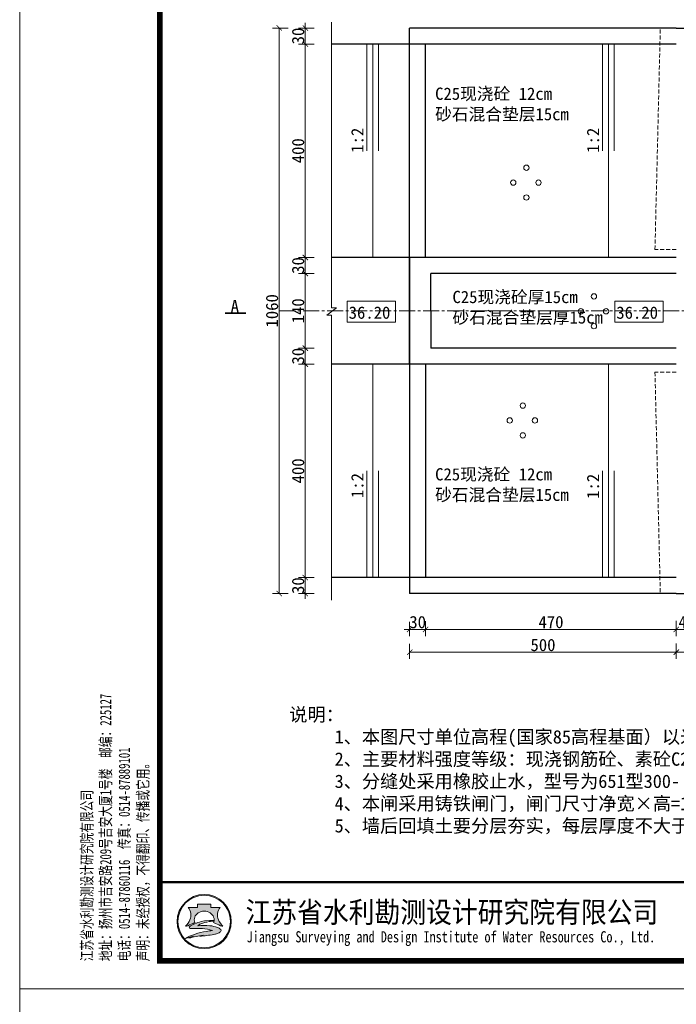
# Model space of a CAD drawing. Extents: x -27255 to 1448651, y 31034 to 8081248.
# Tile 298 of 580: x 583027 to 583150, y 3865379 to 3865563. Entities that reach past the tile are written whole.
import ezdxf
from ezdxf.enums import TextEntityAlignment as Align

# ---------------------------------------------------------------- set-up
doc = ezdxf.new("R2010")
doc.units = 0
doc.header["$PDMODE"] = 32
doc.header["$PDSIZE"] = 0.2
doc.linetypes.add('CENTER2', pattern=[1.125, 0.75, -0.125, 0.125, -0.125])
doc.linetypes.add('HIDDEN', pattern=[0.375, 0.25, -0.125])
doc.layers.get('0').update_dxf_attribs({"linetype": 'CONTINUOUS'})
doc.layers.get('Defpoints').update_dxf_attribs({"linetype": 'CONTINUOUS'})
for name, color, linetype, lineweight in [('0.09标注线', 3, 'CONTINUOUS', 9), ('0.13文字', 3, 'CONTINUOUS', 13), ('0.30粗线', 7, 'CONTINUOUS', 30), ('图框', 7, 'CONTINUOUS', 20), ('文字', 7, 'CONTINUOUS', 15), ('细实线', 3, 'CONTINUOUS', 20), ('虚线', 251, 'HIDDEN', 15)]:
    doc.layers.add(name, color=color, linetype=linetype, lineweight=lineweight)
doc.styles.add('-仿宋_GB2312', font='FangSong_GB2312.ttf')
doc.styles.get("Standard").update_dxf_attribs({"font": 'rs.shx', "bigfont": 'hztxt.shx'})
doc.styles.add('仿宋', font='FangSong_GB2312.ttf', dxfattribs={"width": 0.7})
doc.styles.add('宋体', font='FangSong_GB2312.ttf')
doc.dimstyles.get("Standard").update_dxf_attribs({"dimtxt": 0.18, "dimasz": 0.18, "dimexe": 0.18, "dimexo": 0.0625, "dimgap": 0.09, "dimtad": 0, "dimtih": 1, "dimtoh": 1, "dimdec": 4, "dimzin": 0, "dimdsep": 46, "dimtxsty": 'Standard', "dimcen": 0.09, "dimadec": 0, "dimazin": 0, "dimtfac": 1, "dimtdec": 4, "dimtofl": 0, "dimtmove": 0, "dimatfit": 3, "dimfxl": 1, "dimtolj": 1, "dimtzin": 0, "dimarcsym": 0})
doc.dimstyles.new('zzzz STANDARD', dxfattribs={"dimtxt": 2.3, "dimasz": 1, "dimexe": 1.25, "dimexo": 1.5, "dimgap": 0.2, "dimtad": 1, "dimdec": 0, "dimlfac": 10, "dimzin": 0, "dimdsep": 46, "dimtxsty": '-仿宋_GB2312', "dimblk": 'ARCHTICK', "dimcen": 0.09, "dimadec": 0, "dimazin": 0, "dimtfac": 1, "dimtdec": 0, "dimtix": 1, "dimtmove": 2, "dimatfit": 3, "dimfxl": 1.7, "dimfxlon": 1, "dimtolj": 1, "dimtzin": 0, "dimlwd": 9, "dimlwe": 9, "dimarcsym": 0})

# ---------------------------------------------------------------- blocks, each defined once
blk = doc.blocks.new('d4trtg')
h = blk.add_hatch(color=152)
h.dxf.hatch_style = 1
h.paths.add_polyline_path([(654246.3193193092, 3899725.409078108, 1), (654149.4769673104, 3899725.409078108, 1)])
h.paths.add_polyline_path([(654244.689577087, 3899725.409078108, 1), (654151.1067095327, 3899725.409078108, 1)], flags=16)
h = blk.add_hatch(color=152)
h.dxf.hatch_style = 1
edge = h.paths.add_edge_path()
edge.add_arc((654216.7300615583, 3899701.144012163), 14.62686968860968, 43.31770961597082, 70.37003522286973)
edge.add_arc((654202.9245894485, 3899662.43781051), 55.72140833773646, 70.37003522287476, 84.52854590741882)
edge.add_arc((654197.052297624, 3899601.131590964), 117.3082280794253, 84.5285459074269, 95.17746754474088)
edge.add_arc((654198.4691254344, 3899704.113250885), 18.32576248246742, 111.7965680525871, 130.9174013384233, ccw=False)
edge.add_arc((654217.4394684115, 3899656.675769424), 69.41576698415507, 98.84274785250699, 111.79656805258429, ccw=False)
edge.add_arc((654228.1102754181, 3899588.085080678), 138.8315339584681, 95.21036804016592, 98.84274785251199, ccw=False)
edge.add_ellipse((654197.8981433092, 3899728.334977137), major_axis=(-17.7501498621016, 0), ratio=0.8776980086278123, start_angle=172.6538623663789, end_angle=176.9129867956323)
edge.add_arc((654213.8325542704, 3899624.955280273), 102.5563365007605, 88.99992913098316, 98.52267106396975)
edge.add_arc((654209.8965974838, 3899651.220285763), 75.99805588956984, 98.5226710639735, 116.8491039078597)
edge.add_arc((654181.1331357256, 3899708.041207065), 12.31168505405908, 116.8491039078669, 139.2900683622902)
edge.add_arc((654173.2830714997, 3899714.795695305), 1.955690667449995, 139.2900683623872, 263.050638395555)
edge.add_arc((654175.1158058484, 3899729.831970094), 17.10324739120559, 263.0506383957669, 272.136251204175)
edge.add_arc((654186.8001782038, 3899416.594006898), 296.3525647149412, 88.46268833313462, 92.13625120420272, ccw=False)
edge.add_arc((654193.3818121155, 3899661.833379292), 51.02489061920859, 68.07113774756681, 88.46268833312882, ccw=False)
edge.add_arc((654234.506227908, 3899496.08092722), 214.2253735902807, 95.91294384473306, 98.79521578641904)
edge.add_arc((654220.8241236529, 3899584.51078353), 124.7433113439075, 98.79521578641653, 117.8496747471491)
edge.add_arc((654806.2087627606, 3897318.850026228), 2461.597634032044, 104.7703900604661, 105.15790668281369, ccw=False)
edge.add_line((654178.6340996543, 3899699.104834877), (654170.5934602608, 3899695.844113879))
edge.add_arc((654384.3496151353, 3898723.49134639), 995.5709910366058, 100.90627282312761, 102.39834375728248, ccw=False)
edge.add_line((654195.9846486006, 3899701.080338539), (654189.8745459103, 3899699.193213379))
edge.add_arc((654166.7652083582, 3899985.305806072), 287.044347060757, 274.6177604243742, 279.6944367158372)
edge.add_arc((654207.3949546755, 3899747.472955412), 45.76599921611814, 279.694436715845, 287.6119267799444)
edge.add_arc((654216.243616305, 3899719.598572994), 16.52082853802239, 287.6119267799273, 311.5140981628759)
edge.add_arc((654225.3686800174, 3899709.289677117), 2.753471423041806, 311.5140981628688, 403.3177096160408)
edge = h.paths.add_edge_path()
edge.add_arc((654242.1391779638, 3899736.786777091), 20.67819482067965, 138.9741968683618, 204.1180883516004, ccw=False)
edge.add_line((654226.5392573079, 3899750.359920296), (654209.5567490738, 3899750.359920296))
edge.add_line((654209.5567490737, 3899750.359920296), (654209.5567490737, 3899756.23053299))
edge.add_line((654209.5567490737, 3899756.23053299), (654186.2395375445, 3899756.23053299))
edge.add_line((654186.2395375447, 3899756.23053299), (654186.2395375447, 3899750.359920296))
edge.add_line((654186.2395375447, 3899750.359920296), (654169.2570293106, 3899750.359920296))
edge.add_arc((654153.6571086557, 3899736.786777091), 20.67819482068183, -24.118088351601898, 41.0258031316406, ccw=False)
edge.add_arc((654138.2813983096, 3899743.670490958), 37.52449961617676, 314.34412131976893, 335.8819116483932, ccw=False)
edge.add_arc((654157.8406418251, 3899747.198545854), 31.08765203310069, 282.3877277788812, 290.1465811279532)
edge.add_arc((654127.1774852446, 3899830.778947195), 120.1152469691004, 290.1465811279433, 296.6495194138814)
edge.add_ellipse((654197.8981433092, 3899728.334977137), major_axis=(-17.7501498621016, 0), ratio=0.8776980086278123, start_angle=176.9129867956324, end_angle=378.37473811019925, ccw=False)
edge.add_ellipse((654197.8981433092, 3899728.334977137), major_axis=(-17.7501498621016, 0), ratio=0.8776980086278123, start_angle=172.653862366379, end_angle=176.9129867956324, ccw=False)
edge.add_ellipse((654197.8981433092, 3899728.334977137), major_axis=(-17.7501498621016, 0), ratio=0.8776980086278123, start_angle=161.6252618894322, end_angle=172.653862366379, ccw=False)
edge.add_arc((654268.6188013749, 3899830.778947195), 120.1152469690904, 243.3504805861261, 249.853418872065)
edge.add_arc((654237.9556447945, 3899747.198545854), 31.08765203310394, 249.8534188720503, 257.61227222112)
edge.add_arc((654257.5148883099, 3899743.670490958), 37.52449961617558, 204.1180883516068, 225.6558786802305, ccw=False)
at = {"lineweight": 0}
for p, q in [((653868.4004973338, 3899605.327936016), (653868.4004973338, 3902577.336202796)), ((658071.2404705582, 3899605.327936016), (653868.4004973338, 3899605.327936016))]:
    blk.add_line(p, q, dxfattribs=at)
at = {"lineweight": 0, "const_width": 10.0067618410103}
blk.add_lwpolyline([(654118.5695433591, 3902527.302393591), (658021.2066613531, 3902527.302393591), (658021.2066613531, 3899655.361745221), (654118.5695433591, 3899655.361745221)], close=True, dxfattribs=at)
at = {"lineweight": 0, "const_width": 4.002704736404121}
blk.add_lwpolyline([(658021.2066613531, 3899795.456410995), (654118.5695433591, 3899795.456410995)], dxfattribs=at)
at = {"color": 152}
for points in [[(654181.0529832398, 3899723.423913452, -0.02838203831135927), (654168.5479460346, 3899718.013005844, -0.03386732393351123), (654164.5097554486, 3899716.834668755, 0.09425397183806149), (654172.5302050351, 3899728.337281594, 0.2921547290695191), (654169.2570293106, 3899750.359920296), (654186.2395375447, 3899750.359920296), (654186.2395375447, 3899756.23053299), (654209.5567490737, 3899756.23053299), (654209.5567490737, 3899750.359920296), (654226.5392573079, 3899750.359920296, 0.29215472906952), (654223.2660815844, 3899728.337281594, 0.09425397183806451), (654231.2865311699, 3899716.834668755, -0.03386732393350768), (654227.2483405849, 3899718.013005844, -0.02838203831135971), (654214.7433033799, 3899723.423913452)], [(654215.6225359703, 3899727.495994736, 0.04157472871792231), (654198.6336295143, 3899726.379117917, 0.08013502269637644), (654175.5726574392, 3899719.025681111, 0.09823132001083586), (654171.8006163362, 3899716.071255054, 0.599439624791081), (654173.0464484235, 3899712.85437217, 0.03966424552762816), (654175.7533461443, 3899712.7406093, -0.01603031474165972), (654194.7507043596, 3899712.839904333, -0.08921046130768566), (654212.4373190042, 3899709.166529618, 0.01257694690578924), (654201.7504573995, 3899707.787257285, 0.08333285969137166), (654162.549863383, 3899694.805861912, -0.001690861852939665), (654178.6340996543, 3899699.104834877), (654170.5934602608, 3899695.844113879, -0.006510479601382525), (654195.9846486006, 3899701.080338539), (654189.8745459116, 3899699.193213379, 0.02215480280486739), (654215.101659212, 3899702.360502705, 0.03456031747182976), (654221.242295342, 3899703.852113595, 0.1046726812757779), (654227.1936927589, 3899707.227897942, 0.4234638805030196), (654227.3719977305, 3899711.178677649, 0.1185893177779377), (654221.6438736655, 3899714.920795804, 0.06185687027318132), (654208.2376153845, 3899717.905342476, 0.04649815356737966), (654186.4662944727, 3899717.961197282, -0.08362449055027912), (654191.6645458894, 3899721.128869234, -0.05658197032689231), (654206.7686614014, 3899725.266458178, -0.01585057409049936), (654215.5025964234, 3899726.342960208)]]:
    blk.add_lwpolyline(points, format="xyb", dxfattribs=at)
for radius in [48.42117599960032, 46.79143377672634]:
    blk.add_circle((654197.8981433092, 3899725.409078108), radius, dxfattribs=at)
blk.add_arc((654217.4394684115, 3899656.675769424), 69.41576698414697, 98.8427478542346, 111.796568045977, dxfattribs=at)
for start_param, end_param in [(2.820892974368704, 6.603884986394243), (3.013378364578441, 3.087714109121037)]:
    blk.add_ellipse((654197.8981433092, 3899728.334977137), major_axis=(-17.7501498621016, 0), ratio=0.8776980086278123, start_param=start_param, end_param=end_param, dxfattribs=at)
at = {"style": '宋体'}
for s, height, width, p in [('江苏省水利勘测设计研究院有限公司', 37.52535690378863, 0.9, (654640.1952124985, 3899742.929376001)), ('Jiangsu Surveying and Design Institute of Water Resources Co., Ltd.', 20.0135236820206, 0.8, (654638.4727689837, 3899695.522921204))]:
    blk.add_text(s, height=height, dxfattribs=dict(at, width=width)).set_placement(p, align=Align.MIDDLE)
at = {"insert": (654101.5093347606, 3899654.544439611), "char_height": 20.0135236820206, "attachment_point": 7, "rotation": 90, "style": '仿宋'}
blk.add_mtext('江苏省水利勘测设计研究院有限公司\\P地址：扬州市吉安路209号吉安大厦1号楼  邮编：225127\\P电话：0514-87860116  传真：0514-87889101\\P声明：未经授权，不得翻印、传播或它用。', dxfattribs=at)
blk = doc.blocks.new('_ARCHTICK')
at = {"color": 0, "linetype": 'ByBlock', "const_width": 0.15}
blk.add_lwpolyline([(-0.5, -0.5), (0.5, 0.5)], dxfattribs=at)
blk = doc.blocks.new('*D3040')
at = {"layer": '0.13文字', "color": 0, "linetype": 'Continuous', "lineweight": 9}
for p, q in [((583162.8718530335, 3865561.635429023), (583165.8217173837, 3865561.635429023)), ((583164.5717173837, 3865520.087430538), (583164.5717173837, 3865561.635429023)), ((583162.8719965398, 3865520.087430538), (583165.8217173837, 3865520.087430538))]:
    blk.add_line(p, q, dxfattribs=at)
at = {"layer": 'Defpoints', "color": 0, "linetype": 'Continuous', "lineweight": 13}
for p in [(583143.9937834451, 3865561.635429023, -0.2093346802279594), (583164.5717173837, 3865561.635429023), (583145.9932102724, 3865520.087430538, -0.2728025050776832)]:
    blk.add_point(p, dxfattribs=at)
at = {"layer": '0.13文字', "color": 0, "linetype": 'Continuous', "lineweight": 9}
for p, rotation in [((583164.5717173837, 3865561.635429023), 90), ((583164.5717173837, 3865520.087430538), 270)]:
    blk.add_blockref('_ARCHTICK', p, dxfattribs=dict(at, rotation=rotation))
at = {"layer": '0.13文字', "color": 0, "linetype": 'Continuous', "lineweight": 13, "insert": (583163.2217173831, 3865540.86142978), "char_height": 2.3, "attachment_point": 5, "rotation": 90, "style": '-仿宋_GB2312'}
blk.add_mtext('\\A1;415', dxfattribs=at)
blk = doc.blocks.new('*D3041')
at = {"layer": '0.13文字', "color": 0, "lineweight": 9}
for p, q in [((583080.4314780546, 3865561.634823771), (583080.4314780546, 3865562.634823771)), ((583082.0956657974, 3865561.634823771), (583079.1814780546, 3865561.634823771)), ((583080.4314780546, 3865561.634823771), (583080.4314780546, 3865558.634823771)), ((583082.0943191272, 3865558.634823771), (583079.1814780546, 3865558.634823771)), ((583080.4314780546, 3865558.634823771), (583080.4314780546, 3865557.634823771))]:
    blk.add_line(p, q, dxfattribs=at)
at = {"layer": 'Defpoints', "color": 0, "lineweight": 13}
for p in [(583099.994020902, 3865561.634823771, 3.272859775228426), (583080.4314780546, 3865558.634823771), (583099.994020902, 3865558.634823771, 3.334985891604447)]:
    blk.add_point(p, dxfattribs=at)
at = {"layer": '0.13文字', "color": 0, "lineweight": 9}
for p, rotation in [((583080.4314780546, 3865561.634823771), 270), ((583080.4314780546, 3865558.634823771), 90)]:
    blk.add_blockref('_ARCHTICK', p, dxfattribs=dict(at, rotation=rotation))
at = {"layer": '0.13文字', "color": 0, "lineweight": 13, "insert": (583079.081478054, 3865560.134823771), "char_height": 2.3, "attachment_point": 5, "rotation": 90, "style": '-仿宋_GB2312'}
blk.add_mtext('\\A1;30', dxfattribs=at)
blk = doc.blocks.new('*D3042')
at = {"layer": '0.13文字', "color": 0, "lineweight": 9}
for p, q in [((583082.0943191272, 3865558.634823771), (583079.1814780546, 3865558.634823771)), ((583080.4314780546, 3865558.634823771), (583080.4314780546, 3865518.634823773)), ((583082.0943191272, 3865518.634823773), (583079.1814780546, 3865518.634823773))]:
    blk.add_line(p, q, dxfattribs=at)
at = {"layer": 'Defpoints', "color": 0, "lineweight": 13}
for p in [(583099.994020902, 3865558.634823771, 3.334985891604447), (583080.4314780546, 3865518.634823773), (583099.994020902, 3865518.634823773, 3.334985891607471)]:
    blk.add_point(p, dxfattribs=at)
at = {"layer": '0.13文字', "color": 0, "lineweight": 9}
for p, rotation in [((583080.4314780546, 3865558.634823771), 90), ((583080.4314780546, 3865518.634823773), 270)]:
    blk.add_blockref('_ARCHTICK', p, dxfattribs=dict(at, rotation=rotation))
at = {"layer": '0.13文字', "color": 0, "lineweight": 13, "insert": (583079.081478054, 3865538.634823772), "char_height": 2.3, "attachment_point": 5, "rotation": 90, "style": '-仿宋_GB2312'}
blk.add_mtext('\\A1;400', dxfattribs=at)
blk = doc.blocks.new('*D3043')
at = {"layer": '0.13文字', "color": 0, "lineweight": 9}
for p, q in [((583080.4314780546, 3865518.634823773), (583080.4314780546, 3865519.634823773)), ((583082.0943191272, 3865518.634823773), (583079.1814780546, 3865518.634823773)), ((583080.4314780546, 3865518.634823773), (583080.4314780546, 3865515.634823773)), ((583082.1051874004, 3865515.634823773), (583079.1814780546, 3865515.634823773)), ((583080.4314780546, 3865515.634823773), (583080.4314780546, 3865514.634823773))]:
    blk.add_line(p, q, dxfattribs=at)
at = {"layer": 'Defpoints', "color": 0, "lineweight": 13}
for p in [(583099.994020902, 3865518.634823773, 3.334985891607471), (583080.4314780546, 3865515.634823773), (583103.994020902, 3865515.634823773, 3.334985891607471)]:
    blk.add_point(p, dxfattribs=at)
at = {"layer": '0.13文字', "color": 0, "lineweight": 9}
for p, rotation in [((583080.4314780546, 3865518.634823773), 270), ((583080.4314780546, 3865515.634823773), 90)]:
    blk.add_blockref('_ARCHTICK', p, dxfattribs=dict(at, rotation=rotation))
at = {"layer": '0.13文字', "color": 0, "lineweight": 13, "insert": (583079.081478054, 3865517.134823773), "char_height": 2.3, "attachment_point": 5, "rotation": 90, "style": '-仿宋_GB2312'}
blk.add_mtext('\\A1;30', dxfattribs=at)
blk = doc.blocks.new('*D3044')
at = {"layer": '0.13文字', "color": 0, "lineweight": 9}
for p, q in [((583082.1051874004, 3865515.634823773), (583079.1814780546, 3865515.634823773)), ((583080.4314780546, 3865515.634823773), (583080.4314780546, 3865501.636044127)), ((583082.1051874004, 3865501.636044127), (583079.1814780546, 3865501.636044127))]:
    blk.add_line(p, q, dxfattribs=at)
at = {"layer": 'Defpoints', "color": 0, "lineweight": 13}
for p in [(583103.994020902, 3865515.634823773, 3.334985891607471), (583080.4314780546, 3865501.636044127), (583103.9940209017, 3865501.636044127, 3.334985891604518)]:
    blk.add_point(p, dxfattribs=at)
at = {"layer": '0.13文字', "color": 0, "lineweight": 9}
for p, rotation in [((583080.4314780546, 3865515.634823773), 90), ((583080.4314780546, 3865501.636044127), 270)]:
    blk.add_blockref('_ARCHTICK', p, dxfattribs=dict(at, rotation=rotation))
at = {"layer": '0.13文字', "color": 0, "lineweight": 13, "insert": (583079.081478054, 3865508.63543395), "char_height": 2.3, "attachment_point": 5, "rotation": 90, "style": '-仿宋_GB2312'}
blk.add_mtext('\\A1;140', dxfattribs=at)
blk = doc.blocks.new('*D3045')
at = {"layer": '0.13文字', "color": 0, "lineweight": 9}
for p, q in [((583082.1051874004, 3865501.636044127), (583079.1814780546, 3865501.636044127)), ((583080.4314780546, 3865501.636044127), (583080.4314780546, 3865502.636044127)), ((583080.4314780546, 3865501.636044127), (583080.4314780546, 3865498.636044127)), ((583082.0943191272, 3865498.636044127), (583079.1814780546, 3865498.636044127)), ((583080.4314780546, 3865498.636044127), (583080.4314780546, 3865497.636044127))]:
    blk.add_line(p, q, dxfattribs=at)
at = {"layer": 'Defpoints', "color": 0, "lineweight": 13}
for p in [(583103.9940209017, 3865501.636044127, 3.334985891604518), (583080.4314780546, 3865498.636044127), (583099.994020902, 3865498.636044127, 3.334985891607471)]:
    blk.add_point(p, dxfattribs=at)
at = {"layer": '0.13文字', "color": 0, "lineweight": 9}
for p, rotation in [((583080.4314780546, 3865501.636044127), 270), ((583080.4314780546, 3865498.636044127), 90)]:
    blk.add_blockref('_ARCHTICK', p, dxfattribs=dict(at, rotation=rotation))
at = {"layer": '0.13文字', "color": 0, "lineweight": 13, "insert": (583079.081478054, 3865500.136044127), "char_height": 2.3, "attachment_point": 5, "rotation": 90, "style": '-仿宋_GB2312'}
blk.add_mtext('\\A1;30', dxfattribs=at)
blk = doc.blocks.new('*D3046')
at = {"layer": '0.13文字', "color": 0, "lineweight": 9}
for p, q in [((583082.0943191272, 3865498.636044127), (583079.1814780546, 3865498.636044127)), ((583080.4314780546, 3865498.636044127), (583080.4314780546, 3865458.636044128)), ((583082.0943191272, 3865458.636044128), (583079.1814780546, 3865458.636044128))]:
    blk.add_line(p, q, dxfattribs=at)
at = {"layer": 'Defpoints', "color": 0, "lineweight": 13}
for p in [(583099.994020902, 3865498.636044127, 3.334985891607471), (583080.4314780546, 3865458.636044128), (583099.994020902, 3865458.636044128, 3.334985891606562)]:
    blk.add_point(p, dxfattribs=at)
at = {"layer": '0.13文字', "color": 0, "lineweight": 9}
for p, rotation in [((583080.4314780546, 3865498.636044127), 90), ((583080.4314780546, 3865458.636044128), 270)]:
    blk.add_blockref('_ARCHTICK', p, dxfattribs=dict(at, rotation=rotation))
at = {"layer": '0.13文字', "color": 0, "lineweight": 13, "insert": (583079.081478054, 3865478.636044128), "char_height": 2.3, "attachment_point": 5, "rotation": 90, "style": '-仿宋_GB2312'}
blk.add_mtext('\\A1;400', dxfattribs=at)
blk = doc.blocks.new('*D3047')
at = {"layer": '0.13文字', "color": 0, "lineweight": 9}
for p, q in [((583082.0943191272, 3865458.636044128), (583079.1814780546, 3865458.636044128)), ((583080.4314780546, 3865458.636044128), (583080.4314780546, 3865459.636044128)), ((583080.4314780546, 3865458.636044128), (583080.4314780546, 3865455.636044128)), ((583082.0956657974, 3865455.636044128), (583079.1814780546, 3865455.636044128)), ((583080.4314780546, 3865455.636044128), (583080.4314780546, 3865454.636044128))]:
    blk.add_line(p, q, dxfattribs=at)
at = {"layer": 'Defpoints', "color": 0, "lineweight": 13}
for p in [(583099.994020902, 3865458.636044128, 3.334985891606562), (583080.4314780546, 3865455.636044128), (583099.994020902, 3865455.636044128, 3.272859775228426)]:
    blk.add_point(p, dxfattribs=at)
at = {"layer": '0.13文字', "color": 0, "lineweight": 9}
for p, rotation in [((583080.4314780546, 3865458.636044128), 270), ((583080.4314780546, 3865455.636044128), 90)]:
    blk.add_blockref('_ARCHTICK', p, dxfattribs=dict(at, rotation=rotation))
at = {"layer": '0.13文字', "color": 0, "lineweight": 13, "insert": (583079.081478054, 3865457.136044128), "char_height": 2.3, "attachment_point": 5, "rotation": 90, "style": '-仿宋_GB2312'}
blk.add_mtext('\\A1;30', dxfattribs=at)
blk = doc.blocks.new('*D3048')
at = {"layer": '0.13文字', "color": 0, "lineweight": 9}
for p, q in [((583077.2182390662, 3865561.634823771), (583074.2927651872, 3865561.634823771)), ((583075.5427651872, 3865455.636044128), (583075.5427651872, 3865561.634823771)), ((583077.2191334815, 3865455.636044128), (583074.2927651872, 3865455.636044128))]:
    blk.add_line(p, q, dxfattribs=at)
at = {"layer": 'Defpoints', "color": 0, "lineweight": 13}
for p in [(583075.5427651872, 3865561.634823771), (583099.994020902, 3865561.634823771, 3.334985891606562), (583099.994020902, 3865455.636044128, 3.272859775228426)]:
    blk.add_point(p, dxfattribs=at)
at = {"layer": '0.13文字', "color": 0, "lineweight": 9}
for p, rotation in [((583075.5427651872, 3865561.634823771), 90), ((583075.5427651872, 3865455.636044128), 270)]:
    blk.add_blockref('_ARCHTICK', p, dxfattribs=dict(at, rotation=rotation))
at = {"layer": '0.13文字', "color": 0, "lineweight": 13, "insert": (583074.1927651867, 3865508.63543395), "char_height": 2.3, "attachment_point": 5, "rotation": 90, "style": '-仿宋_GB2312'}
blk.add_mtext('\\A1;1060', dxfattribs=at)
blk = doc.blocks.new('*D3049')
at = {"layer": '0.13文字', "color": 0, "lineweight": 9}
for p, q in [((583162.911068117, 3865520.087430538), (583165.8217173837, 3865520.087430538)), ((583164.5717173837, 3865520.087430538), (583164.5717173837, 3865516.135433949)), ((583162.9561330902, 3865516.135433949), (583165.8217173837, 3865516.135433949))]:
    blk.add_line(p, q, dxfattribs=at)
at = {"layer": 'Defpoints', "color": 0, "lineweight": 13}
for p in [(583145.9932102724, 3865520.087430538, 3.271518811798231), (583149.9944711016, 3865516.135433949, 3.869906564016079), (583164.5717173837, 3865516.135433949)]:
    blk.add_point(p, dxfattribs=at)
at = {"layer": '0.13文字', "color": 0, "lineweight": 9}
for p, rotation in [((583164.5717173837, 3865520.087430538), 90), ((583164.5717173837, 3865516.135433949), 270)]:
    blk.add_blockref('_ARCHTICK', p, dxfattribs=dict(at, rotation=rotation))
at = {"layer": '0.13文字', "color": 0, "lineweight": 13, "insert": (583163.2217173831, 3865518.111432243), "char_height": 2.3, "attachment_point": 5, "rotation": 90, "style": '-仿宋_GB2312'}
blk.add_mtext('\\A1;40', dxfattribs=at)
blk = doc.blocks.new('*D3052')
at = {"layer": '0.13文字', "color": 0, "linetype": 'Continuous', "lineweight": 9}
for p, q in [((583162.8721552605, 3865497.135433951), (583165.8217173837, 3865497.135433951)), ((583164.5717173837, 3865497.135433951), (583164.5717173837, 3865455.635438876)), ((583162.8718530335, 3865455.635438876), (583165.8217173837, 3865455.635438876))]:
    blk.add_line(p, q, dxfattribs=at)
at = {"layer": 'Defpoints', "color": 0, "linetype": 'Continuous', "lineweight": 13}
for p in [(583149.9943606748, 3865497.135433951, -0.2727324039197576), (583143.9937834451, 3865455.635438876, -0.2093346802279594), (583164.5717173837, 3865455.635438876)]:
    blk.add_point(p, dxfattribs=at)
at = {"layer": '0.13文字', "color": 0, "linetype": 'Continuous', "lineweight": 9}
for p, rotation in [((583164.5717173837, 3865497.135433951), 90), ((583164.5717173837, 3865455.635438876), 270)]:
    blk.add_blockref('_ARCHTICK', p, dxfattribs=dict(at, rotation=rotation))
at = {"layer": '0.13文字', "color": 0, "linetype": 'Continuous', "lineweight": 13, "insert": (583163.2217173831, 3865476.385436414), "char_height": 2.3, "attachment_point": 5, "rotation": 90, "style": '-仿宋_GB2312'}
blk.add_mtext('\\A1;415', dxfattribs=at)
blk = doc.blocks.new('*D3066')
at = {"layer": '0.13文字', "color": 0, "lineweight": 9}
for p, q in [((583099.994020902, 3865450.35944098), (583099.994020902, 3865447.687333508)), ((583102.994020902, 3865450.500611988), (583102.994020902, 3865447.687333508)), ((583099.994020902, 3865448.937333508), (583098.994020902, 3865448.937333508)), ((583099.994020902, 3865448.937333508), (583102.994020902, 3865448.937333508)), ((583102.994020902, 3865448.937333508), (583103.994020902, 3865448.937333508))]:
    blk.add_line(p, q, dxfattribs=at)
at = {"layer": 'Defpoints', "color": 0, "lineweight": 13}
for p in [(583102.994020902, 3865458.636044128, 3.454645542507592), (583099.994020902, 3865455.636044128, 3.718183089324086), (583102.994020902, 3865448.937333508)]:
    blk.add_point(p, dxfattribs=at)
at = {"layer": '0.13文字', "color": 0, "lineweight": 9}
blk.add_blockref('_ARCHTICK', (583099.994020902, 3865448.937333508), dxfattribs=at)
at = {"layer": '0.13文字', "color": 0, "lineweight": 9, "rotation": 180}
blk.add_blockref('_ARCHTICK', (583102.994020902, 3865448.937333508), dxfattribs=at)
at = {"layer": '0.13文字', "color": 0, "lineweight": 13, "insert": (583101.494020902, 3865450.287333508), "char_height": 2.3, "attachment_point": 5, "style": '-仿宋_GB2312'}
blk.add_mtext('\\A1;30', dxfattribs=at)
blk = doc.blocks.new('*D3067')
at = {"layer": '0.13文字', "color": 0, "lineweight": 9}
for p, q in [((583102.994020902, 3865450.500611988), (583102.994020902, 3865447.687333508)), ((583149.9943939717, 3865450.565903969), (583149.9943939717, 3865447.687333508)), ((583102.994020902, 3865448.937333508), (583149.9943939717, 3865448.937333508))]:
    blk.add_line(p, q, dxfattribs=at)
at = {"layer": 'Defpoints', "color": 0, "lineweight": 13}
for p in [(583102.994020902, 3865458.636044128, 3.454645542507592), (583149.9943939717, 3865455.636044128, 1.781721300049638), (583149.9943939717, 3865448.937333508)]:
    blk.add_point(p, dxfattribs=at)
at = {"layer": '0.13文字', "color": 0, "lineweight": 9, "rotation": 180}
blk.add_blockref('_ARCHTICK', (583102.994020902, 3865448.937333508), dxfattribs=at)
at = {"layer": '0.13文字', "color": 0, "lineweight": 9}
blk.add_blockref('_ARCHTICK', (583149.9943939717, 3865448.937333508), dxfattribs=at)
at = {"layer": '0.13文字', "color": 0, "lineweight": 13, "insert": (583126.4942074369, 3865450.287333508), "char_height": 2.3, "attachment_point": 5, "style": '-仿宋_GB2312'}
blk.add_mtext('\\A1;470', dxfattribs=at)
blk = doc.blocks.new('*D3068')
at = {"layer": '0.13文字', "color": 0, "lineweight": 9}
for p, q in [((583149.9943939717, 3865450.565903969), (583149.9943939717, 3865447.687333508)), ((583153.9937834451, 3865450.351357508), (583153.9937834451, 3865447.687333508)), ((583149.9943939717, 3865448.937333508), (583153.9937834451, 3865448.937333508))]:
    blk.add_line(p, q, dxfattribs=at)
at = {"layer": 'Defpoints', "color": 0, "lineweight": 13}
for p in [(583149.9943939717, 3865455.636044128, 1.781721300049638), (583153.9937834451, 3865455.635438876, 3.780309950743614), (583153.9937834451, 3865448.937333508)]:
    blk.add_point(p, dxfattribs=at)
at = {"layer": '0.13文字', "color": 0, "lineweight": 9, "rotation": 180}
blk.add_blockref('_ARCHTICK', (583149.9943939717, 3865448.937333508), dxfattribs=at)
at = {"layer": '0.13文字', "color": 0, "lineweight": 9}
blk.add_blockref('_ARCHTICK', (583153.9937834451, 3865448.937333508), dxfattribs=at)
at = {"layer": '0.13文字', "color": 0, "lineweight": 13, "insert": (583151.9940887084, 3865450.287333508), "char_height": 2.3, "attachment_point": 5, "style": '-仿宋_GB2312'}
blk.add_mtext('\\A1;40', dxfattribs=at)
blk = doc.blocks.new('*D3076')
at = {"layer": '0.13文字', "color": 0, "lineweight": 9}
for p, q in [((583099.994020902, 3865446.222704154), (583099.994020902, 3865443.400144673)), ((583149.9943939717, 3865446.319358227), (583149.9943939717, 3865443.400144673)), ((583099.994020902, 3865444.650144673), (583149.9943939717, 3865444.650144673))]:
    blk.add_line(p, q, dxfattribs=at)
at = {"layer": 'Defpoints', "color": 0, "lineweight": 13}
for p in [(583099.994020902, 3865455.636044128, 3.718183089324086), (583149.9943939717, 3865455.636044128, 1.781721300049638), (583149.9943939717, 3865444.650144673)]:
    blk.add_point(p, dxfattribs=at)
at = {"layer": '0.13文字', "color": 0, "lineweight": 9, "rotation": 180}
blk.add_blockref('_ARCHTICK', (583099.994020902, 3865444.650144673), dxfattribs=at)
at = {"layer": '0.13文字', "color": 0, "lineweight": 9}
blk.add_blockref('_ARCHTICK', (583149.9943939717, 3865444.650144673), dxfattribs=at)
at = {"layer": '0.13文字', "color": 0, "lineweight": 13, "insert": (583124.9942074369, 3865446.000144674), "char_height": 2.3, "attachment_point": 5, "style": '-仿宋_GB2312'}
blk.add_mtext('\\A1;500', dxfattribs=at)
blk = doc.blocks.new('*D3077')
at = {"layer": '0.13文字', "color": 0, "lineweight": 9}
for p, q in [((583149.9930242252, 3865446.319381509), (583149.9930242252, 3865443.400144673)), ((583189.993359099, 3865446.345038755), (583189.993359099, 3865443.400144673)), ((583149.9930242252, 3865444.650144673), (583189.993359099, 3865444.650144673))]:
    blk.add_line(p, q, dxfattribs=at)
at = {"layer": 'Defpoints', "color": 0, "lineweight": 13}
for p in [(583189.993359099, 3865495.135404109, 3.047837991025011), (583149.9930242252, 3865455.636044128, 1.781036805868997), (583189.993359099, 3865444.650144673)]:
    blk.add_point(p, dxfattribs=at)
at = {"layer": '0.13文字', "color": 0, "lineweight": 9, "rotation": 180}
blk.add_blockref('_ARCHTICK', (583149.9930242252, 3865444.650144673), dxfattribs=at)
at = {"layer": '0.13文字', "color": 0, "lineweight": 9}
blk.add_blockref('_ARCHTICK', (583189.993359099, 3865444.650144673), dxfattribs=at)
at = {"layer": '0.13文字', "color": 0, "lineweight": 13, "insert": (583169.9931916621, 3865446.000144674), "char_height": 2.3, "attachment_point": 5, "style": '-仿宋_GB2312'}
blk.add_mtext('\\A1;400', dxfattribs=at)

msp = doc.modelspace()

# ---------------------------------------------------------------- linework, layer by layer
at = {"layer": '0.09标注线'}
for p, q in [((583088.2889419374, 3865510.457697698, 0.4453233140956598), (583097.346031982, 3865510.457697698, 0.4453233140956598)), ((583088.2889419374, 3865506.496290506, 0.4453233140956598), (583088.2889419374, 3865510.457697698, 0.4453233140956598)), ((583097.346031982, 3865510.457697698, 0.4453233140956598), (583097.346031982, 3865506.496290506, 0.4453233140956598)), ((583138.4671305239, 3865510.457697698, 0.4453233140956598), (583147.5242205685, 3865510.457697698, 0.4453233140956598)), ((583138.4671305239, 3865506.496290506, 0.4453233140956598), (583138.4671305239, 3865510.457697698, 0.4453233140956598)), ((583147.5242205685, 3865510.457697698, 0.4453233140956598), (583147.5242205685, 3865506.496290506, 0.4453233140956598)), ((583097.346031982, 3865506.496290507, 0.4453233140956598), (583088.2889419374, 3865506.496290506, 0.4453233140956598)), ((583147.5242205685, 3865506.496290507, 0.4453233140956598), (583138.4671305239, 3865506.496290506, 0.4453233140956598))]:
    msp.add_line(p, q, dxfattribs=at)
at = {"layer": '0.09标注线', "color": 7, "linetype": 'Continuous', "lineweight": 35}
msp.add_line((583069.2977597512, 3865508.194548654, 0.4453233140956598), (583065.4104062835, 3865508.194548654, 0.4453233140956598), dxfattribs=at)
at = {"layer": '0.09标注线'}
for centre in [(583121.8788511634, 3865535.44873139), (583121.8788511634, 3865535.44873139), (583119.4221431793, 3865532.660238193), (583119.4221431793, 3865532.660238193), (583124.1471311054, 3865532.660238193), (583124.1471311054, 3865532.660238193), (583121.8788511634, 3865529.871744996), (583121.8788511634, 3865529.871744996), (583134.5552882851, 3865511.33076963), (583134.5552882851, 3865511.33076963), (583132.098580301, 3865508.542276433), (583132.098580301, 3865508.542276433), (583136.8235682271, 3865508.542276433), (583136.8235682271, 3865508.542276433), (583134.5552882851, 3865505.753783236), (583134.5552882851, 3865505.753783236), (583121.213097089, 3865490.876999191), (583121.213097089, 3865490.876999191), (583118.7563891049, 3865488.088505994), (583118.7563891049, 3865488.088505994), (583123.481377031, 3865488.088505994), (583123.481377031, 3865488.088505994), (583121.213097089, 3865485.300012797), (583121.213097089, 3865485.300012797)]:
    msp.add_circle(centre, 0.5, dxfattribs=at)
at = {"layer": '0.13文字', "lineweight": 13}
msp.add_line((583026.8697264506, 3871338.129037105), (583026.8697264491, 3855111.179997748), dxfattribs=at)
at = {"layer": '0.30粗线'}
for p, q in [((583149.9936568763, 3865561.634823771, 3.780309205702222), (583099.9932757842, 3865561.634823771, 3.780309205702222)), ((583099.994020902, 3865498.636044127, 3.718183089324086), (583099.994020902, 3865561.634823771, 3.718183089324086)), ((583149.9930242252, 3865561.634823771, 1.781036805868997), (583153.993783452, 3865561.634823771, 3.780309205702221)), ((583149.9936483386, 3865558.634823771, 3.780309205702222), (583085.3667196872, 3865558.634823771, 3.780309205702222)), ((583102.9940209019, 3865518.634823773, 3.189316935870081), (583102.994020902, 3865558.634823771, 3.454645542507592)), ((583149.9936384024, 3865518.634823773, 3.780309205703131), (583085.3667196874, 3865518.634823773, 3.780309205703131)), ((583149.9936384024, 3865518.634823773, 3.780309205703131), (583085.3667196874, 3865518.634823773, 3.780309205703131)), ((583099.994020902, 3865518.634823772, 3.718183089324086), (583099.994020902, 3865455.636044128, 3.718183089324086)), ((583103.994020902, 3865508.635462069, 3.718183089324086), (583103.994020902, 3865515.634823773, 3.780309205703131)), ((583149.9936384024, 3865515.634823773, 3.780309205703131), (583103.994020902, 3865515.634823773, 3.780309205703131)), ((583103.994020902, 3865508.635405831, 3.718183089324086), (583103.994020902, 3865501.636044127, 3.780309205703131)), ((583149.9936384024, 3865501.636044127, 3.780309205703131), (583103.994020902, 3865501.636044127, 3.780309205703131)), ((583149.9936384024, 3865498.636044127, 3.780309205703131), (583085.3667196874, 3865498.636044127, 3.780309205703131)), ((583149.9936384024, 3865498.636044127, 3.780309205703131), (583085.3667196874, 3865498.636044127, 3.780309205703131)), ((583102.9940209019, 3865498.636044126, 3.189316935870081), (583102.994020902, 3865458.636044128, 3.454645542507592)), ((583149.9936483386, 3865458.636044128, 3.780309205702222), (583085.3667196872, 3865458.636044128, 3.780309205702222)), ((583149.9936568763, 3865455.636044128, 3.780309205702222), (583099.9932757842, 3865455.636044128, 3.780309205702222)), ((583149.9930242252, 3865455.636044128, 1.781036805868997), (583153.993783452, 3865455.636044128, 3.780309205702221))]:
    msp.add_line(p, q, dxfattribs=at)
at = {"layer": '细实线', "color": 3, "lineweight": 15}
for p, q in [((583085.3667196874, 3865509.19430517, 0.03538330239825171), (583085.3667196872, 3865562.707709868, 0.03538330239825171)), ((583091.9795399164, 3865558.634823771, 3.780309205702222), (583091.9795399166, 3865538.634823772, 3.780309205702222)), ((583093.0881217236, 3865558.634823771, 3.780309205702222), (583093.0881217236, 3865518.634823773, 3.780309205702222)), ((583094.1664985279, 3865558.634823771, 3.577874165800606), (583094.1664985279, 3865538.634823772, 4.117548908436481)), ((583136.1667990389, 3865558.634823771, 3.780309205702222), (583136.1667990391, 3865538.634823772, 3.780309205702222)), ((583137.2753808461, 3865558.634823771, 3.780309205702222), (583137.2753808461, 3865518.634823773, 3.780309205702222)), ((583138.3537576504, 3865558.634823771, 3.577874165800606), (583138.3537576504, 3865538.634823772, 4.117548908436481)), ((583086.2989587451, 3865509.19430517, 0.03538330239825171), (583084.4344806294, 3865507.829015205, 0.03538330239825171)), ((583085.3667196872, 3865509.19430517, 0.03538330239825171), (583086.2989587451, 3865509.19430517, 0.03538330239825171)), ((583084.4344806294, 3865507.829015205, 0.03538330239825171), (583085.3667196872, 3865507.829015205, 0.03538330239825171)), ((583085.3667196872, 3865454.438180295, 0.03538330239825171), (583085.3667196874, 3865507.829015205, 0.03538330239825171)), ((583093.0881217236, 3865458.636044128, 3.780309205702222), (583093.0881217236, 3865498.636044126, 3.780309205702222)), ((583137.2753808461, 3865458.636044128, 3.780309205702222), (583137.2753808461, 3865498.636044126, 3.780309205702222)), ((583091.9795399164, 3865458.636044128, 3.780309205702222), (583091.9795399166, 3865478.636044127, 3.780309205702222)), ((583094.1664985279, 3865458.636044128, 3.577874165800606), (583094.1664985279, 3865478.636044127, 4.117548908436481)), ((583136.1667990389, 3865458.636044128, 3.780309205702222), (583136.1667990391, 3865478.636044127, 3.780309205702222)), ((583138.3537576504, 3865458.636044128, 3.577874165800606), (583138.3537576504, 3865478.636044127, 4.117548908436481))]:
    msp.add_line(p, q, dxfattribs=at)
at = {"layer": '细实线', "color": 1, "linetype": 'CENTER2', "lineweight": 13, "ltscale": 4}
msp.add_line((583075.5357485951, 3865508.63543395, 3.77191925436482), (583444.4522637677, 3865508.63543395, 4.205599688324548), dxfattribs=at)
at = {"layer": '虚线', "color": 8, "lineweight": 15, "ltscale": 3}
for p, q in [((583145.9943606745, 3865520.135169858, 3.71691505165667), (583146.9944019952, 3865561.634823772, 3.780309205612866)), ((583149.9944116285, 3865520.135166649, 3.164691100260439), (583145.9943606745, 3865520.135169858, 3.71691505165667)), ((583149.9944116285, 3865497.13570125, 3.164691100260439), (583145.9943606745, 3865497.135698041, 3.71691505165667)), ((583145.9943606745, 3865497.135698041, 3.71691505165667), (583146.9944019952, 3865455.636044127, 3.780309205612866))]:
    msp.add_line(p, q, dxfattribs=at)

# ---------------------------------------------------------------- block references
at = {"layer": '图框', "xscale": 0.1049999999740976, "yscale": 0.1050000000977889, "zscale": 0.105}
msp.add_blockref('d4trtg', (514370.6876902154, 3455923.015650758), dxfattribs=at)

# ---------------------------------------------------------------- texts
at = {"layer": '0.09标注线', "style": '-仿宋_GB2312'}
for p in [(583088.5558409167, 3865507.148655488, 0.4453233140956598), (583138.7340295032, 3865507.148655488, 0.4453233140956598)]:
    msp.add_text('36.20', height=2.3, dxfattribs=at).set_placement(p)
at = {"layer": '0.09标注线', "char_height": 2.3, "attachment_point": 1, "style": '-仿宋_GB2312'}
for s, insert in [('C25现浇砼 12cm\\P砂石混合垫层15cm', (583104.7622851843, 3865550.475024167, 1.07461268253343)), ('C25现浇砼厚15cm\\P砂石混合垫层厚15cm', (583108.0147207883, 3865512.381630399, 6.128186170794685)), ('C25现浇砼 12cm\\P砂石混合垫层15cm', (583104.7622851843, 3865479.147982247, 1.07461268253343))]:
    msp.add_mtext(s, dxfattribs=dict(at, insert=insert))
at = {"layer": '0.09标注线', "insert": (583067.9960244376, 3865510.651406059, -24.35467668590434), "char_height": 2.3, "width": 32.58408758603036, "attachment_point": 3, "style": '-仿宋_GB2312'}
msp.add_mtext('A', dxfattribs=at)
at = {"layer": '文字', "color": 7, "insert": (583077.4225154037, 3865434.219239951), "char_height": 2.499999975, "width": 208.3816698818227, "attachment_point": 1, "style": '-仿宋_GB2312'}
msp.add_mtext('说明：\\P     1、本图尺寸单位高程(国家85高程基面）以米计，其余均以厘米计。\\P     2、主要材料强度等级：现浇钢筋砼、素砼C25,其余预制构件C30，钢筋采用HRB400 。\\P     3、分缝处采用橡胶止水，型号为651型300-（8-15）；缝宽2cm，采用高强度XPX聚苯板嵌缝。\\P     4、本闸采用铸铁闸门，闸门尺寸净宽×高=150×200cm，配1台5T手电两用螺杆式启闭机。\\P     5、墙后回填土要分层夯实，每层厚度不大于30cm，压实系数不小于0.93。\\P    ', dxfattribs=at)
at = {"layer": '细实线', "color": 3, "lineweight": 15, "char_height": 2.3, "width": 17.07402900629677, "attachment_point": 9, "rotation": 90, "style": '-仿宋_GB2312'}
for insert in [(583091.3755301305, 3865542.948960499, 5.758005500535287), (583135.562789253, 3865542.948960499, 5.758005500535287), (583091.3755301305, 3865478.235662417, 5.758005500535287), (583135.562789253, 3865478.088595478, 5.758005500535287)]:
    msp.add_mtext('1:2', dxfattribs=dict(at, insert=insert))

# ---------------------------------------------------------------- dimensions: what is measured, and where the dimension line sits
at = {"layer": '0.13文字', "lineweight": 13}
for base, p1, p2, picture, middle in [((583075.5427651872, 3865561.634823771, 0.4453233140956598), (583099.994020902, 3865455.636044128, 3.718183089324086), (583099.994020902, 3865561.634823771, 3.780309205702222), '*D3048', (583074.1927651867, 3865508.63543395, 0.4453233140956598)), ((583080.4314780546, 3865558.634823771, 0.4453233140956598), (583099.994020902, 3865561.634823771, 3.718183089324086), (583099.994020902, 3865558.634823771, 3.780309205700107), '*D3041', (583079.081478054, 3865560.134823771, 0.4453233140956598)), ((583080.4314780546, 3865518.634823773, 0.4453233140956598), (583099.994020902, 3865558.634823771, 3.780309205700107), (583099.994020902, 3865518.634823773, 3.780309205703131), '*D3042', (583079.081478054, 3865538.634823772, 0.4453233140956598)), ((583080.4314780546, 3865515.634823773, 0.4453233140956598), (583099.994020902, 3865518.634823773, 3.780309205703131), (583103.994020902, 3865515.634823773, 3.780309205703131), '*D3043', (583079.081478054, 3865517.134823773, 0.4453233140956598)), ((583164.5717173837, 3865516.135433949, 0.4453233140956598), (583145.9932102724, 3865520.087430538, 3.716842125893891), (583149.9944711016, 3865516.135433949, 4.315229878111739), '*D3049', (583163.2217173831, 3865518.111432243, 0.4453233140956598)), ((583080.4314780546, 3865501.636044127, 0.4453233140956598), (583103.994020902, 3865515.634823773, 3.780309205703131), (583103.9940209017, 3865501.636044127, 3.780309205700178), '*D3044', (583079.081478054, 3865508.63543395, 0.4453233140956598)), ((583080.4314780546, 3865498.636044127, 0.4453233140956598), (583103.9940209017, 3865501.636044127, 3.780309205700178), (583099.994020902, 3865498.636044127, 3.780309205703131), '*D3045', (583079.081478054, 3865500.136044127, 0.4453233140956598)), ((583080.4314780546, 3865458.636044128, 0.4453233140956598), (583099.994020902, 3865498.636044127, 3.780309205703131), (583099.994020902, 3865458.636044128, 3.780309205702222), '*D3046', (583079.081478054, 3865478.636044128, 0.4453233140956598)), ((583080.4314780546, 3865455.636044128, 0.4453233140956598), (583099.994020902, 3865458.636044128, 3.780309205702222), (583099.994020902, 3865455.636044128, 3.718183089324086), '*D3047', (583079.081478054, 3865457.136044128, 0.4453233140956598))]:
    dim = msp.add_linear_dim(base=base, p1=p1, p2=p2, angle=90, dimstyle='Standard', override={"dimtxt": 2.3, "dimasz": 1, "dimexe": 1.25, "dimexo": 1.5, "dimgap": 0.2, "dimtad": 1, "dimtih": 0, "dimtoh": 0, "dimdec": 0, "dimlfac": 10, "dimtxsty": '-仿宋_GB2312', "dimblk": 'ARCHTICK', "dimtdec": 0, "dimtix": 1, "dimtofl": 1, "dimtmove": 2, "dimfxl": 1.7, "dimfxlon": 1, "dimlwd": 9, "dimlwe": 9}, dxfattribs=at)
    dim.commit()
    dim.dimension.update_dxf_attribs({"geometry": picture, "text_midpoint": middle})
at = {"layer": '0.13文字', "linetype": 'Continuous', "lineweight": 13}
for base, p1, p2, angle, picture, middle in [((583164.5717173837, 3865561.635429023, 3.989644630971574), (583145.9932102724, 3865520.087430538, 3.716842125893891), (583143.9937834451, 3865561.635429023, 3.780309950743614), 270, '*D3040', (583163.2217173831, 3865540.86142978, 3.989644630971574)), ((583164.5717173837, 3865455.635438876, 3.989644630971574), (583149.9943606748, 3865497.135433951, 3.716912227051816), (583143.9937834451, 3865455.635438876, 3.780309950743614), 90, '*D3052', (583163.2217173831, 3865476.385436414, 3.989644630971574))]:
    dim = msp.add_linear_dim(base=base, p1=p1, p2=p2, angle=angle, dimstyle='zzzz STANDARD', dxfattribs=at)
    dim.commit()
    dim.dimension.update_dxf_attribs({"geometry": picture, "text_midpoint": middle})
at = {"layer": '0.13文字', "lineweight": 13}
for base, p1, p2, picture, middle in [((583189.993359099, 3865444.650144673), (583149.9930242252, 3865455.636044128, 1.781036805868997), (583189.993359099, 3865495.135404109, 3.047837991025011), '*D3077', (583169.9931916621, 3865446.000144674)), ((583102.994020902, 3865448.937333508), (583099.994020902, 3865455.636044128, 3.718183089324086), (583102.994020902, 3865458.636044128, 3.454645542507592), '*D3066', (583101.494020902, 3865450.287333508)), ((583149.9943939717, 3865448.937333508), (583102.994020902, 3865458.636044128, 3.454645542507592), (583149.9943939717, 3865455.636044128, 1.781721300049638), '*D3067', (583126.4942074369, 3865450.287333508)), ((583149.9943939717, 3865444.650144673), (583099.994020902, 3865455.636044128, 3.718183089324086), (583149.9943939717, 3865455.636044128, 1.781721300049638), '*D3076', (583124.9942074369, 3865446.000144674)), ((583153.9937834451, 3865448.937333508), (583149.9943939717, 3865455.636044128, 1.781721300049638), (583153.9937834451, 3865455.635438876, 3.780309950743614), '*D3068', (583151.9940887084, 3865450.287333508))]:
    dim = msp.add_linear_dim(base=base, p1=p1, p2=p2, dimstyle='Standard', override={"dimtxt": 2.3, "dimasz": 1, "dimexe": 1.25, "dimexo": 1.5, "dimgap": 0.2, "dimtad": 1, "dimtih": 0, "dimtoh": 0, "dimdec": 0, "dimlfac": 10, "dimtxsty": '-仿宋_GB2312', "dimblk": 'ARCHTICK', "dimtdec": 0, "dimtix": 1, "dimtofl": 1, "dimtmove": 2, "dimfxl": 1.7, "dimfxlon": 1, "dimlwd": 9, "dimlwe": 9}, dxfattribs=at)
    dim.commit()
    dim.dimension.update_dxf_attribs({"geometry": picture, "text_midpoint": middle})

doc.saveas('drawing.dxf')
